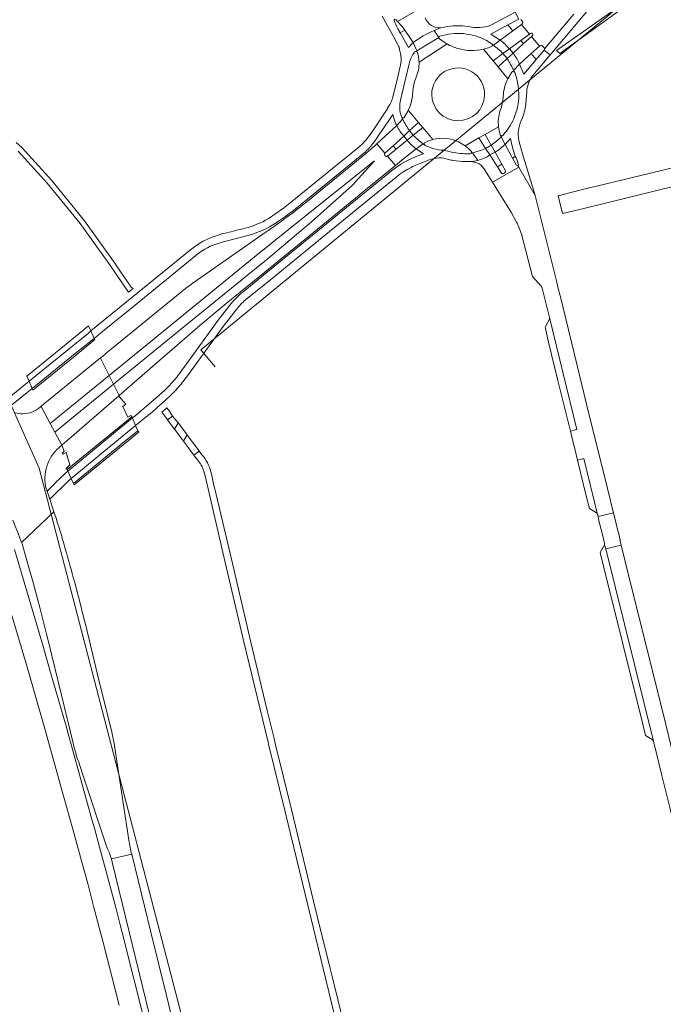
# Model space of a CAD drawing. Extents: x 148869 to 161638, y 453607 to 469810.
# Tile 535 of 656: x 156112 to 156318, y 463734 to 464049. Entities that reach past the tile are written whole.
import ezdxf
from ezdxf.lldxf.tags import DXFTag

# ---------------------------------------------------------------- set-up
doc = ezdxf.new("R2010")
doc.units = 0
for name, color, linetype, lineweight in [('B-OI-RI-PERSLEIDING-G-niet meenemen', 190, 'RI-PERS', 18), ('B-RO-VH-VERHARDING_ASFALT-GV', 251, 'CONTINUOUS', 18), ('B-RO-VH-VERHARDING_HALFVERHARDING_GRIND-GV', 251, 'CONTINUOUS', 18), ('B-RO-VH-VERHARDING_OPEN-GV', 251, 'CONTINUOUS', 18)]:
    doc.layers.add(name, color=color, linetype=linetype, lineweight=lineweight)
tags = doc.linetypes.add('RI-PERS', pattern='A,7,-2,["P",Standard,S=1.8,R=0,X=-0.5,Y=-0.9],-2,7,-2,[102,NLCS.SHX,S=1,R=180,X=0,Y=0],-2', length=22).pattern_tags.tags
tags[6] = DXFTag(74, 10)

msp = doc.modelspace()

# ---------------------------------------------------------------- linework, layer by layer
at = {"layer": 'B-OI-RI-PERSLEIDING-G-niet meenemen'}
for p, q in [((156356.53, 464096.34), (156170.44, 463943.53)), ((156097.4, 463953.2), (156118.7, 463905.6)), ((156170.44, 463943.53), (156175, 463938.06)), ((156118.7, 463905.6), (156164.9, 463727.9))]:
    msp.add_line(p, q, dxfattribs=at)
at = {"layer": 'B-RO-VH-VERHARDING_ASFALT-GV', "flags": 128}
for points in [[(156280.36, 464039.55), (156282.25, 464037.97), (156282.5, 464038.26), (156296.88, 464055.34), (156297.66, 464056.02), (156299.49, 464057.61), (156314.65, 464069.99), (156335.57, 464087.03), (156349.96, 464098.74), (156352.43, 464100.68), (156354.7, 464102.47), (156355.5, 464103.07), (156360.68, 464106.89)], [(156232.82, 464049.32), (156233.45, 464048.64), (156241.2, 464053.12), (156227.46, 464061.78)], [(156241.2, 464053.12), (156233.45, 464048.64)], [(156266.32, 464042.73), (156263.3, 464044.65), (156268.69, 464047.6), (156272.28, 464049.47), (156271.09, 464051.68), (156269.47, 464050.81), (156263.28, 464047.49)], [(156228.53, 464050.35), (156232.11, 464043.83), (156233.35, 464041.59)], [(156235.79, 464045.95), (156234.88, 464047.09), (156233.45, 464048.64), (156232.82, 464049.32)], [(156233.45, 464048.64), (156234.88, 464047.09), (156235.79, 464045.95), (156237.61, 464043.28), (156238.38, 464041.99)], [(156272.28, 464049.47), (156268.69, 464047.6)], [(156273.4, 464048.64), (156272.89, 464049.3)], [(156272.89, 464049.3), (156273.4, 464048.64)], [(156289.86, 464051.01), (156280.48, 464039.91)], [(156280.48, 464039.91), (156289.86, 464051.01)], [(156233.5, 464046.35), (156234.26, 464045.07), (156235.79, 464045.95)], [(156239.75, 464038.88), (156239.56, 464039.31), (156238.38, 464041.99), (156236.92, 464040.38), (156234.26, 464045.07), (156233.5, 464046.35)], [(156238.38, 464041.99), (156239.56, 464039.31), (156246.62, 464043.59), (156245.1, 464045.77)], [(156245.47, 464045.93), (156245.1, 464045.77), (156246.62, 464043.59)], [(156245.1, 464045.77), (156245.47, 464045.93)], [(156269.23, 464039.89), (156272.87, 464042.57), (156275.63, 464044.67), (156273.09, 464047.76), (156270.3, 464045.66), (156266.32, 464042.73)], [(156268.69, 464047.6), (156270.3, 464045.66), (156273.09, 464047.76), (156273.32, 464047.94)], [(156273.32, 464047.94), (156273.09, 464047.76), (156275.63, 464044.67), (156275.89, 464044.87)], [(156246.62, 464043.59), (156239.56, 464039.31), (156239.75, 464038.88)], [(156248.3, 464042.11), (156246.81, 464043.11)], [(156246.98, 464043.99), (156247.88, 464044.23)], [(156264.09, 464041.11), (156266.32, 464042.73)], [(156266.32, 464042.73), (156264.09, 464041.11)], [(156272.5, 464035.06), (156276.24, 464038.46), (156278.89, 464040.82), (156276.29, 464043.89), (156273.71, 464041.59), (156270.42, 464038.5)], [(156275.89, 464044.87), (156275.63, 464044.67), (156272.87, 464042.57), (156273.71, 464041.59), (156276.29, 464043.89)], [(156276.29, 464043.89), (156276.52, 464044.09)], [(156276.52, 464044.09), (156276.29, 464043.89), (156278.89, 464040.82), (156279.01, 464040.92)], [(156234.05, 464040.03), (156233.96, 464039.98)], [(156249.27, 464041.49), (156240.31, 464035.63)], [(156240.31, 464035.63), (156249.27, 464041.49)], [(156268.71, 464030.29), (156265.63, 464034.14), (156264.03, 464036.06), (156260.93, 464039.81)], [(156260.93, 464039.81), (156264.03, 464036.06), (156267.18, 464038.42)], [(156263.66, 464040.8), (156262.52, 464040.29)], [(156262.77, 464042.11), (156263.59, 464041.49)], [(156267.18, 464038.42), (156269.23, 464039.89)], [(156277.24, 464032.02), (156282.25, 464037.97), (156280.36, 464039.55), (156277.83, 464036.54), (156273.8, 464031.79)], [(156278.89, 464040.82), (156276.24, 464038.46), (156277.83, 464036.54), (156280.36, 464039.55)], [(156279.01, 464040.92), (156278.89, 464040.82)], [(156280.34, 464040.22), (156279.72, 464040.89)], [(156279.72, 464040.89), (156280.34, 464040.22)], [(156237.61, 464036.63), (156238.34, 464038.14), (156238.97, 464038.94)], [(156268.56, 464036.78), (156265.63, 464034.14), (156268.71, 464030.29)], [(156270.42, 464038.5), (156268.56, 464036.78)], [(156234.18, 464033.89), (156233.25, 464029.99), (156231.82, 464024.16)], [(156234.36, 464023.44), (156235.75, 464029.39), (156237.11, 464035.13)], [(156270.6, 464033.05), (156272.5, 464035.06)], [(156273.8, 464031.79), (156272.5, 464035.06), (156270.6, 464033.05), (156270.9, 464032.43)], [(156270.9, 464032.43), (156270.6, 464033.05)], [(156274.5, 464022.15), (156274.79, 464026.14)], [(156230.2, 464021), (156230.28, 464020.94), (156226.11, 464014.64), (156224.4, 464012.16)], [(156237.26, 464013.72), (156240.17, 464016.29), (156236.86, 464020.25)], [(156236.86, 464020.25), (156240.17, 464016.29)], [(156225.82, 464009.95), (156226.98, 464011.59), (156227.89, 464013), (156228.23, 464013.3), (156228.15, 464013.38), (156231.87, 464018.85), (156232.26, 464017.68)], [(156235.05, 464017.41), (156233.16, 464015.34)], [(156233.16, 464015.34), (156235.05, 464017.41)], [(156234.75, 464018.01), (156234.39, 464019.09)], [(156236.58, 464019.7), (156235.57, 464017.98)], [(156233.16, 464015.34), (156229.44, 464011.93), (156226.84, 464009.52), (156229.37, 464006.5)], [(156244.7, 464010.86), (156241.5, 464014.7), (156238.46, 464012.26)], [(156240.17, 464016.29), (156241.5, 464014.7), (156244.7, 464010.86)], [(156255.1, 464008.81), (156259.46, 464011.37), (156261.49, 464012.52), (156265.75, 464014.93)], [(156265.75, 464014.93), (156261.49, 464012.52), (156263.39, 464009.04)], [(156229.37, 464006.5), (156232.01, 464008.88), (156235.41, 464011.97)], [(156235.41, 464011.97), (156237.26, 464013.72)], [(156238.46, 464012.26), (156236.52, 464010.67)], [(156259.46, 464011.37), (156255.1, 464008.81)], [(156261.59, 464008.04), (156259.46, 464011.37)], [(156267.86, 464009.32), (156266.63, 464011.76)], [(156266.63, 464011.76), (156267.86, 464009.32), (156269.61, 464011.2), (156270.12, 464008.77), (156271.12, 464005.4), (156271.38, 464004.97)], [(156267.79, 464013), (156267.19, 464012.26)], [(156111.93, 464007.18), (156121.28, 463996.91), (156131.82, 463983.95), (156141.49, 463970.39), (156145.13, 463965.07), (156147.28, 463961.93), (156148.81, 463963.11), (156148.13, 463963.59), (156144.63, 463968.73), (156142.89, 463971.27), (156133.19, 463984.82), (156122.79, 463997.76), (156113.11, 464008.29), (156111.38, 464009.89)], [(156221.02, 464008.48), (156198.53, 463990.14), (156196.95, 463988.93), (156192.02, 463985.49)], [(156229.37, 464006.5), (156226.84, 464009.52)], [(156232.93, 464007.8), (156232.01, 464008.88), (156229.37, 464006.5)], [(156236.52, 464010.67), (156232.93, 464007.8), (156230.18, 464005.57), (156232.77, 464002.55)], [(156230.18, 464005.57), (156232.93, 464007.8)], [(156232.77, 464002.55), (156235.48, 464004.78), (156239.35, 464007.88)], [(156241.6, 464009.47), (156239.35, 464007.88), (156241.75, 464006.28)], [(156239.35, 464007.88), (156241.6, 464009.47)], [(156263, 464005.93), (156261.59, 464008.04)], [(156263.39, 464009.04), (156264.64, 464006.86)], [(156271.55, 464002.67), (156270.25, 464004.93), (156267.86, 464009.32)], [(156271.92, 464002.54), (156272.24, 464001.99), (156277.52, 463992.9), (156273.43, 464006.28), (156272.22, 464010.55)], [(156140.14, 463942.42), (156139.57, 463941.96), (156138.29, 463940.91), (156138.31, 463940.87), (156141.1, 463935.29), (156187.54, 463973.17), (156203.81, 463986.32), (156226.06, 464004.01), (156218.89, 463996.17), (156205.86, 463984.47), (156190.8, 463971.85), (156189.34, 463970.66), (156163.28, 463949.46), (156142.51, 463932.47), (156144.28, 463928.92), (156157.43, 463940.3), (156159.7, 463942.28), (156170.16, 463951.28), (156178.58, 463958.36), (156190.93, 463968.43), (156221.16, 463993.08), (156222.68, 463994.32), (156232.77, 464002.55), (156230.18, 464005.57)], [(156200.65, 463988.6), (156223.14, 464006.98)], [(156223.51, 464006.61), (156223.17, 464006.33), (156203.43, 463990.19), (156202.58, 463989.49)], [(156229.33, 464005.79), (156229.47, 464005.62)], [(156229.47, 464005.62), (156229.33, 464005.79)], [(156256.62, 464006.33), (156255.62, 464006.32)], [(156259.1, 464004.21), (156257.37, 464006.62)], [(156257.37, 464006.62), (156259.1, 464004.21)], [(156266.72, 464000.12), (156265.46, 464002.15), (156263, 464005.93)], [(156264.64, 464006.86), (156266.83, 464002.93)], [(156271.38, 464004.97), (156271.12, 464005.4), (156270.25, 464004.93), (156271.55, 464002.67)], [(156236.17, 464003.95), (156234.51, 464003.02), (156232.02, 464001.31), (156191.23, 463968.02), (156183.85, 463962.01)], [(156239.86, 464002.89), (156243.59, 464004.34)], [(156251.28, 464004.17), (156254.26, 464003.83)], [(156258.17, 464003.62), (156259.14, 464003.28)], [(156260.42, 464002.39), (156261.03, 464001.59), (156263.85, 463997.21), (156272.24, 464001.99), (156271.92, 464002.54)], [(156297.49, 463890.7), (156297.64, 463890.09), (156302.53, 463891.31), (156302.44, 463891.66), (156300.62, 463899.11), (156293.94, 463926.14), (156291.7, 463935.43), (156285.56, 463960.47), (156285.49, 463960.76), (156284.77, 463963.62), (156284.29, 463965.57), (156279.84, 463983.56), (156277.52, 463992.9), (156272.24, 464001.99), (156263.85, 463997.21), (156269.86, 463987.42), (156271.33, 463984.79)], [(156267.98, 464000.88), (156266.83, 464002.93), (156265.46, 464002.15), (156266.72, 464000.12)], [(156266.83, 464002.93), (156267.98, 464000.88)], [(156184.35, 463959.16), (156192.7, 463965.96), (156210.43, 463980.43), (156232.95, 463998.84)], [(156267.42, 463999.98), (156267.79, 464000.19)], [(156267.79, 464000.19), (156267.42, 463999.98)], [(156272.01, 463983.36), (156273.08, 463980.55), (156276.63, 463967.02), (156279.36, 463963.93)], [(156189.94, 463980.32), (156184.94, 463976.82), (156168.33, 463965.19)], [(156177.28, 463977.95), (156183.08, 463979.5), (156185.97, 463980.28)], [(156167.13, 463975.55), (156135.26, 463949.59)], [(156135.26, 463949.59), (156136.34, 463947.17), (156138.97, 463949.36), (156148.89, 463957.43), (156151.21, 463959.32), (156169.99, 463974.65)], [(156164.32, 463962.2), (156154, 463953.77), (156151.66, 463951.87), (156140.14, 463942.42)], [(156279.75, 463963.23), (156282.05, 463953.85), (156290.81, 463918.02), (156288.75, 463917.51), (156289.22, 463915.59), (156290.58, 463910.02), (156291.03, 463908.2), (156293.09, 463908.7), (156297.46, 463890.79)], [(156179.66, 463957.72), (156179.37, 463957.36), (156175.95, 463953.01), (156165.07, 463937.92)], [(156166.23, 463935.22), (156176.72, 463949.84), (156177.89, 463951.38), (156179.15, 463953.04), (156181.64, 463956.19)], [(156281.91, 463953.16), (156280.63, 463950.77), (156280.74, 463950.34)], [(156280.74, 463950.34), (156281.69, 463946.44), (156284.78, 463933.74), (156288.75, 463917.51), (156290.81, 463918.02), (156282.05, 463953.85)], [(156108.77, 463924.91), (156116.47, 463931.16), (156116.47, 463931.16), (156115.47, 463933.45), (156110.8, 463929.66), (156109.07, 463928.26), (156106.88, 463926.48), (156106.69, 463926.44), (156106.62, 463926.42)], [(156159.84, 463931.54), (156158.92, 463930.63), (156155.97, 463927.88), (156149.43, 463922.41)], [(156125.08, 463912.25), (156125.91, 463912.97), (156123.72, 463917.11), (156122.24, 463919.91), (156119.33, 463925.4), (156119.12, 463925.23)], [(156149.43, 463922.41), (156148.52, 463921.68), (156148.53, 463921.64), (156149.55, 463919.22), (156153.53, 463922.5)], [(156170.77, 463909.9), (156169.94, 463911.08), (156169.92, 463911.1), (156168.17, 463909.82), (156168.47, 463909.45), (156169.42, 463908.27)], [(156297.46, 463890.79), (156293.09, 463908.7), (156291.03, 463908.2), (156293.84, 463896.71), (156294.82, 463892.67), (156297.07, 463891.34)], [(156121.1, 463898.51), (156122.12, 463895.7), (156128.31, 463901.81), (156128.93, 463902.31), (156127.89, 463904.66)], [(156171.4, 463904.6), (156171.86, 463903.12), (156178.24, 463875.34), (156184.16, 463849.96), (156191.98, 463817.85), (156192.13, 463817.22), (156197.44, 463795.53), (156205.63, 463761.69), (156209.69, 463744.87), (156215.58, 463720.66), (156219.25, 463705.99)], [(156217.78, 463721.11), (156212.57, 463742.37), (156211.87, 463745.33), (156207.69, 463762.12), (156206.56, 463766.86), (156199.47, 463796.27), (156194.39, 463816.98), (156194.24, 463817.57), (156193.89, 463819.05), (156192.25, 463825.85), (156191.73, 463827.93), (156186.3, 463850.33), (156180.32, 463876.03), (156174.79, 463899.44), (156174.65, 463900.02), (156173.82, 463903.81), (156173.69, 463904.4)], [(156123.91, 463900.92), (156121.51, 463898.46)], [(156110.27, 463888.9), (156110.68, 463887.95), (156110.69, 463887.93), (156110.71, 463887.85), (156110.7, 463887.76), (156111.86, 463885.03), (156111.86, 463885.02), (156112.11, 463884.41), (156112.11, 463884.4), (156112.12, 463884.37), (156113.06, 463881.8), (156123.42, 463891.57), (156122.96, 463892.98), (156122.47, 463894.69), (156122.12, 463895.7), (156121.1, 463898.51), (156121.1, 463898.53), (156120.96, 463899)], [(156125.09, 463886.47), (156124.6, 463888.02), (156124.08, 463889.56), (156123.42, 463891.57), (156113.06, 463881.8), (156113.16, 463881.54), (156113.16, 463881.53), (156113.21, 463881.41), (156115.41, 463873.84), (156116.77, 463869.02), (156118.08, 463864.18), (156119.04, 463860.5), (156120.34, 463855.39), (156121.07, 463852.47), (156121.77, 463849.55), (156129.65, 463817.09)], [(156161.59, 463690.87), (156151.01, 463734.07), (156147.11, 463749.57), (156145.89, 463754.43), (156144.64, 463759.29), (156143.29, 463764.44), (156140.55, 463774.76), (156138, 463784.24), (156136.37, 463790.25), (156135.8, 463792.34), (156131.82, 463806.64), (156131.7, 463807.07), (156127.68, 463821.65), (156127.29, 463823.04), (156127.11, 463823.67), (156122.55, 463839.43), (156121.03, 463844.7), (156119.5, 463849.98), (156110.77, 463879.55)], [(156299.7, 463881.01), (156299.61, 463880.79), (156298.28, 463878.58), (156299.35, 463874.2), (156311.69, 463824.45), (156312.76, 463820), (156314.89, 463818.74)], [(156315.36, 463818.14), (156300.08, 463879.75), (156299.7, 463881.01)], [(156321.64, 463813.79), (156319.26, 463823.48), (156306.31, 463875.71), (156304.99, 463880.9), (156300.08, 463879.75), (156315.36, 463818.14), (156316.54, 463813.38), (156317.86, 463808.02), (156320.61, 463796.88), (156322.21, 463790.39), (156322.4, 463789.6), (156327.8, 463790.93)], [(156142.02, 463820.58), (156137.36, 463839.56), (156133.52, 463855.59), (156132.71, 463858.74), (156131.89, 463861.89), (156129.95, 463869.32), (156129.61, 463870.59)], [(156109.75, 463859.12), (156114.93, 463841.57), (156120.5, 463822.15), (156125.21, 463805.27), (156125.65, 463803.68), (156129.45, 463789.92), (156132.29, 463779.79), (156134.23, 463772.52), (156136.12, 463765.34), (156139.15, 463753.65), (156141.71, 463743.65), (156144.25, 463733.64)], [(156147.39, 463786.45), (156143.78, 463810.4), (156143.16, 463814.49)], [(156131.24, 463811.71), (156132.68, 463807.34), (156140.34, 463784.16)], [(156163.59, 463691.34), (156186.92, 463595.88), (156187.47, 463593.55), (156187.69, 463592.59), (156194.32, 463594.14), (156194.2, 463594.66), (156193.43, 463597.38), (156178.45, 463658.54), (156173.68, 463678.45), (156170.12, 463692.9), (156164.12, 463717.24), (156161.01, 463730.11), (156159.37, 463737.09), (156154.45, 463756.95), (156148.34, 463781.91), (156141.82, 463780.51)], [(156141.82, 463780.51), (156148.34, 463781.91)], [(156142.1, 463779.37), (156152.97, 463734.79), (156163.59, 463691.34)]]:
    msp.add_lwpolyline(points, dxfattribs=at)
at = {"layer": 'B-RO-VH-VERHARDING_ASFALT-GV'}
for points in [[(156232.75, 464049.37, 0.581048), (156232.34, 464049.07)], [(156232.34, 464049.07, -0.581048), (156232.75, 464049.37)], [(156232.34, 464049.07, 0.057418), (156233.5, 464046.35)], [(156233.5, 464046.35, -0.057418), (156232.34, 464049.07)], [(156247.33, 464046.68, -0.333945), (156242.27, 464049.82)], [(156273.32, 464047.94, 0.432405), (156273.4, 464048.64)], [(156273.4, 464048.64, -0.432405), (156273.32, 464047.94)], [(156238.38, 464041.99, -0.047778), (156245.1, 464045.77)], [(156245.1, 464045.77, 0.047778), (156238.38, 464041.99)], [(156247.33, 464046.68, 0.01259), (156245.47, 464045.93)], [(156245.47, 464045.93, -0.01259), (156247.33, 464046.68)], [(156248.3, 464046.86, -0.049636), (156247.33, 464046.68)], [(156256.16, 464047.03, 0.100039), (156248.3, 464046.86)], [(156263.28, 464047.49, -0.143542), (156256.16, 464047.03)], [(156246.62, 464043.59, -0.292162), (156246.98, 464043.99)], [(156246.81, 464043.11, -0.279078), (156246.62, 464043.59)], [(156247.88, 464044.23, -0.202429), (156262.77, 464042.11)], [(156266.32, 464042.73, -0.058044), (156269.23, 464039.89)], [(156269.23, 464039.89, 0.058044), (156266.32, 464042.73)], [(156276.52, 464044.09, 1.021643), (156275.89, 464044.87)], [(156275.89, 464044.87, -1.021643), (156276.52, 464044.09)], [(156233.35, 464041.59, -0.026135), (156234.05, 464040.03)], [(156233.96, 464039.98, -0.151839), (156234.18, 464033.89)], [(156238.97, 464038.94, -0.500632), (156239.75, 464038.88)], [(156249.27, 464041.49, -0.021233), (156248.3, 464042.11)], [(156252.77, 464040.05, -0.069342), (156249.27, 464041.49)], [(156260.93, 464039.81, -0.135912), (156252.77, 464040.05)], [(156262.52, 464040.29, -0.027049), (156260.93, 464039.81)], [(156263.59, 464041.49, -0.002236), (156264.09, 464041.11)], [(156263.59, 464041.49, -0.430989), (156263.66, 464040.8)], [(156264.09, 464041.11, 0.002236), (156263.59, 464041.49)], [(156264.09, 464041.11, -0.02834), (156267.18, 464038.42)], [(156267.18, 464038.42, 0.02834), (156264.09, 464041.11)], [(156279.72, 464040.89, 0.429507), (156279.01, 464040.92)], [(156279.01, 464040.92, -0.429507), (156279.72, 464040.89)], [(156280.48, 464039.91, 0.176423), (156280.34, 464040.22)], [(156280.34, 464040.22, -0.176423), (156280.48, 464039.91)], [(156280.36, 464039.55, 0.20267), (156280.48, 464039.91)], [(156280.48, 464039.91, -0.20267), (156280.36, 464039.55)], [(156237.11, 464035.13, -0.042506), (156237.61, 464036.63)], [(156239.75, 464038.88, -0.064934), (156239.81, 464038.75)], [(156239.81, 464038.75, -0.067928), (156240.31, 464035.63)], [(156270.6, 464033.05, 0.0161), (156268.56, 464036.78)], [(156268.56, 464036.78, -0.0161), (156270.6, 464033.05)], [(156272.5, 464035.06, 0.061677), (156270.42, 464038.5)], [(156270.42, 464038.5, -0.061677), (156272.5, 464035.06)], [(156240.31, 464035.63, -0.112421), (156239.28, 464030.58)], [(156244.37, 464025.38, -1.014357), (156261.29, 464025.08)], [(156239.28, 464030.58, 0.088707), (156238.3, 464026.04)], [(156267.25, 464024.66, -0.103974), (156268.71, 464030.29)], [(156268.71, 464030.29, -0.044823), (156270.05, 464032.47)], [(156270.05, 464032.47, -0.552707), (156270.9, 464032.43)], [(156270.9, 464032.43, -0.032893), (156270.93, 464032.37)], [(156270.93, 464032.37, -0.064492), (156272.05, 464028.05)], [(156274.79, 464026.14, -0.176536), (156277.24, 464032.02)], [(156272.05, 464028.05, -0.130286), (156270.9, 464018.2)], [(156231.82, 464024.16, -0.081637), (156230.2, 464021)], [(156234.39, 464019.09, -0.110703), (156234.36, 464023.44)], [(156238.3, 464026.04, -0.102711), (156236.86, 464020.25)], [(156261.29, 464025.08, -0.985523), (156244.37, 464025.38)], [(156266.28, 464020.13, 0.083049), (156267.25, 464024.66)], [(156236.86, 464020.25, -0.010165), (156236.58, 464019.7)], [(156273.2, 464017.33, 0.064164), (156274.5, 464022.15)], [(156232.26, 464017.68, 0.062541), (156233.16, 464015.34)], [(156235.57, 464017.98, -0.49812), (156234.75, 464018.01)], [(156234.75, 464018.01, 0.005341), (156235.05, 464017.41)], [(156235.05, 464017.41, -0.005341), (156234.75, 464018.01)], [(156237.26, 464013.72, -0.035724), (156235.05, 464017.41)], [(156235.05, 464017.41, 0.035724), (156237.26, 464013.72)], [(156265.75, 464014.93, -0.107553), (156266.28, 464020.13)], [(156270.9, 464018.2, -0.078727), (156267.79, 464013)], [(156272.22, 464010.55, -0.166261), (156273.2, 464017.33)], [(156235.41, 464011.97, -0.052682), (156233.16, 464015.34)], [(156233.16, 464015.34, 0.052682), (156235.41, 464011.97)], [(156266.32, 464012.37, -0.053053), (156265.75, 464014.93)], [(156224.4, 464012.16, -0.071722), (156221.02, 464008.48)], [(156241.6, 464009.47, -0.034251), (156238.46, 464012.26)], [(156238.46, 464012.26, 0.034251), (156241.6, 464009.47)], [(156242.09, 464009.82, -0.05903), (156244.7, 464010.86)], [(156244.7, 464010.86, -0.176916), (156252.89, 464010.13)], [(156263.39, 464009.04, 0.043961), (156266.63, 464011.76)], [(156266.63, 464011.76, -0.043961), (156263.39, 464009.04)], [(156266.94, 464012.08, -0.398409), (156266.32, 464012.37)], [(156266.63, 464011.76, 0.004771), (156266.94, 464012.08)], [(156266.94, 464012.08, -0.004771), (156266.63, 464011.76)], [(156267.19, 464012.26, -0.159613), (156266.94, 464012.08)], [(156223.14, 464006.98, 0.045315), (156225.82, 464009.95)], [(156226.84, 464009.52, -0.005592), (156223.51, 464006.61)], [(156239.35, 464007.88, -0.057443), (156236.52, 464010.67)], [(156236.52, 464010.67, 0.057443), (156239.35, 464007.88)], [(156242.01, 464009.16, -0.004259), (156241.6, 464009.47)], [(156241.6, 464009.47, 0.004259), (156242.01, 464009.16)], [(156242.01, 464009.16, -0.396461), (156242.09, 464009.82)], [(156242.25, 464008.99, -0.152905), (156242.01, 464009.16)], [(156248.03, 464007.43, -0.092869), (156242.25, 464008.99)], [(156252.89, 464010.13, -0.047707), (156255.1, 464008.81)], [(156255.1, 464008.81, -0.048549), (156257.06, 464007.05)], [(156261.59, 464008.04, -0.049595), (156257.37, 464006.62)], [(156257.37, 464006.62, 0.049595), (156261.59, 464008.04)], [(156264.64, 464006.86, 0.071185), (156267.86, 464009.32)], [(156267.86, 464009.32, -0.071185), (156264.64, 464006.86)], [(156229.37, 464006.5, 0.413296), (156229.33, 464005.79)], [(156229.33, 464005.79, -0.413296), (156229.37, 464006.5)], [(156229.47, 464005.62, 0.430502), (156230.18, 464005.57)], [(156230.18, 464005.57, -0.430502), (156229.47, 464005.62)], [(156241.75, 464006.28, 0.03333), (156236.17, 464003.95)], [(156243.59, 464004.34, -0.176675), (156249.77, 464004.51)], [(156249.99, 464007.01, 0.033204), (156248.03, 464007.43)], [(156249.77, 464004.51, 0.041754), (156251.28, 464004.17)], [(156255.62, 464006.32, -0.050676), (156249.99, 464007.01)], [(156257.05, 464006.55, -0.271968), (156256.62, 464006.33)], [(156257.06, 464007.05, -0.282268), (156257.05, 464006.55)], [(156257.37, 464006.62, -0.003652), (156257.05, 464006.55)], [(156257.05, 464006.55, 0.003652), (156257.37, 464006.62)], [(156259.1, 464004.21, 0.084189), (156263, 464005.93)], [(156263, 464005.93, -0.084189), (156259.1, 464004.21)], [(156272.11, 464002.91, 0.065933), (156271.38, 464004.97)], [(156271.38, 464004.97, -0.065933), (156272.11, 464002.91)], [(156235.39, 464000.6, -0.02906), (156237.74, 464001.96)], [(156237.74, 464001.96, -0.02461), (156239.86, 464002.89)], [(156254.26, 464003.83, 0.025607), (156256.61, 464003.84)], [(156256.61, 464003.84, 0.049334), (156259.1, 464004.21)], [(156259.1, 464004.21, -0.049334), (156256.61, 464003.84)], [(156256.61, 464003.84, -0.047262), (156258.17, 464003.62)], [(156259.14, 464003.28, -0.130485), (156260.42, 464002.39)], [(156271.55, 464002.67, 0.369754), (156271.92, 464002.54)], [(156271.92, 464002.54, -0.369754), (156271.55, 464002.67)], [(156271.92, 464002.54, 0.379111), (156272.11, 464002.91)], [(156272.11, 464002.91, -0.379111), (156271.92, 464002.54)], [(156232.95, 463998.84, -0.010242), (156235.39, 464000.6)], [(156266.72, 464000.12, 0.418788), (156267.42, 463999.98)], [(156267.42, 463999.98, -0.418788), (156266.72, 464000.12)], [(156267.79, 464000.19, 0.408816), (156267.98, 464000.88)], [(156267.98, 464000.88, -0.408816), (156267.79, 464000.19)], [(156192.45, 463982.88, 0.028328), (156200.65, 463988.6)], [(156202.4, 463989.36, -0.00992), (156195.25, 463984.01)], [(156202.58, 463989.49, -0.006478), (156202.4, 463989.36)], [(156192.02, 463985.49, -0.072562), (156184.6, 463982.48)], [(156184.6, 463982.48, 0.003576), (156181.58, 463981.71)], [(156189.21, 463981.39, 0.019563), (156192.45, 463982.88)], [(156195.25, 463984.01, -0.005987), (156190.84, 463980.93)], [(156271.33, 463984.79, -0.030822), (156272.01, 463983.36)], [(156178.79, 463980.97, 0.127676), (156167.13, 463975.55)], [(156181.58, 463981.71, 0.003526), (156178.79, 463980.97)], [(156185.97, 463980.28, 0.045785), (156189.21, 463981.39)], [(156190.84, 463980.93, -0.002035), (156189.94, 463980.32)], [(156169.99, 463974.65, -0.100071), (156177.28, 463977.95)], [(156168.33, 463965.19, 0.015268), (156164.32, 463962.2)], [(156279.36, 463963.93, -0.094208), (156279.75, 463963.23)], [(156183.85, 463962.01, 0.066178), (156179.66, 463957.72)], [(156181.64, 463956.19, -0.042963), (156184.35, 463959.16)], [(156282.05, 463953.85, -0.188231), (156281.91, 463953.16)], [(156159.58, 463927.77, 0.050941), (156166.23, 463935.22)], [(156163.21, 463935.37, -0.0169), (156161.18, 463932.96)], [(156165.07, 463937.92, -0.016602), (156163.21, 463935.37)], [(156161.18, 463932.96, -0.010497), (156159.84, 463931.54)], [(156153.53, 463922.5, 0.013328), (156159.58, 463927.77)], [(156113.51, 463923.01, -0.086878), (156111.04, 463923.37)], [(156116.51, 463923.63, -0.087065), (156113.51, 463923.01)], [(156119.12, 463925.23, -0.08723), (156116.51, 463923.63)], [(156120.96, 463899, -0.285926), (156125.08, 463912.25)], [(156173.69, 463904.4, 0.116597), (156170.77, 463909.9)], [(156169.42, 463908.27, -0.096905), (156171.4, 463904.6)], [(156127.89, 463904.66, 0.021266), (156123.91, 463900.92)], [(156121.51, 463898.46, -0.613285), (156121.1, 463898.51)], [(156297.07, 463891.34, -0.153846), (156297.46, 463890.79)], [(156297.46, 463890.79, -0.030769), (156297.49, 463890.7)], [(156126.68, 463881.09, 0.005024), (156125.09, 463886.47)], [(156129.61, 463870.59, 0.002672), (156126.68, 463881.09)], [(156143.16, 463814.49, 0.029683), (156142.02, 463820.58)], [(156314.89, 463818.74, -0.174135), (156315.36, 463818.14)], [(156129.65, 463817.09, 0.024858), (156131.24, 463811.71)], [(156140.34, 463784.16, -0.056332), (156141.82, 463780.51)], [(156148.34, 463781.91, -0.029263), (156147.39, 463786.45)], [(156141.82, 463780.51, -0.016446), (156142.1, 463779.37)]]:
    msp.add_lwpolyline(points, format="xyb", dxfattribs=at)
at = {"layer": 'B-RO-VH-VERHARDING_ASFALT-GV', "flags": 128}
for points in [[(156270.42, 464038.5), (156269.23, 464039.89), (156267.18, 464038.42), (156268.56, 464036.78)], [(156267.18, 464038.42), (156264.03, 464036.06), (156265.63, 464034.14), (156268.56, 464036.78)], [(156364.21, 464006.19), (156384.96, 464011.38), (156404.75, 464016.34), (156403.39, 464021.89), (156383.58, 464017.04), (156314.01, 464000), (156291.83, 463994.63), (156284.8, 463992.89), (156286.22, 463987.13), (156293.1, 463988.79), (156338.49, 464000), (156347.02, 464002.07), (156347.1, 464002.08), (156347.12, 464002.09)], [(156241.5, 464014.7), (156240.17, 464016.29), (156237.26, 464013.72), (156238.46, 464012.26)], [(156235.41, 464011.97), (156236.52, 464010.67), (156238.46, 464012.26), (156237.26, 464013.72)], [(156261.59, 464008.04), (156263.39, 464009.04), (156261.49, 464012.52), (156259.46, 464011.37)], [(156263.39, 464009.04), (156261.59, 464008.04), (156263, 464005.93), (156264.64, 464006.86)], [(156189.34, 463970.66), (156190.8, 463971.85), (156205.86, 463984.47), (156218.89, 463996.17), (156226.06, 464004.01), (156203.81, 463986.32), (156187.54, 463973.17), (156141.1, 463935.29), (156142.51, 463932.47), (156163.28, 463949.46)], [(156135.26, 463949.59), (156134.52, 463951.22), (156127.3, 463945.36), (156114.76, 463935.07), (156115.47, 463933.45), (156134.44, 463948.85)], [(156136.34, 463947.17), (156135.26, 463949.59), (156134.44, 463948.85), (156115.47, 463933.45), (156116.47, 463931.16), (156116.47, 463931.16), (156129.72, 463941.9)], [(156136.52, 463946.77), (156136.34, 463947.17), (156129.72, 463941.9), (156116.47, 463931.16), (156116.71, 463930.6), (156130.21, 463941.63)], [(156141.1, 463935.29), (156138.31, 463940.87), (156138.29, 463940.91), (156133.78, 463937.21), (156119.38, 463925.44), (156119.33, 463925.4), (156122.24, 463919.91)], [(156129.65, 463900.67), (156129.89, 463900.24), (156130.44, 463900.67), (156149.62, 463916.34), (156150.65, 463917.18), (156150.33, 463917.59), (156149.77, 463918.76), (156149.55, 463919.22), (156148.53, 463921.64), (156148.52, 463921.68), (156148.35, 463922.05), (156148.32, 463922.1), (156148.05, 463922.51), (156147.11, 463921.92), (156145.44, 463925.34), (156146.4, 463926.12), (156145.92, 463926.71), (156145.55, 463927.12), (156144.46, 463928.41), (156144.18, 463928.74), (156144.31, 463928.86), (156144.28, 463928.92), (156142.51, 463932.47), (156141.1, 463935.29), (156138.31, 463940.87), (156138.29, 463940.91), (156133.78, 463937.21), (156119.38, 463925.44), (156119.33, 463925.4), (156122.24, 463919.91), (156123.72, 463917.11), (156125.91, 463912.97), (156126.74, 463911), (156126.07, 463910.45), (156126.12, 463910.38), (156126.33, 463910.07), (156127.3, 463910.63), (156128.55, 463906.68), (156127.53, 463905.72), (156127.34, 463905.55), (156127.66, 463905.18), (156127.75, 463904.98), (156127.89, 463904.66), (156128.93, 463902.31)], [(156122.24, 463919.91), (156123.72, 463917.11), (156142.51, 463932.47), (156141.1, 463935.29)], [(156144.18, 463928.74), (156144.31, 463928.86), (156144.28, 463928.92), (156142.51, 463932.47), (156123.72, 463917.11), (156125.91, 463912.97), (156125.91, 463912.97)], [(156157.93, 463923.5), (156159.55, 463921.38), (156159.78, 463921.09), (156161.42, 463922.29), (156161.1, 463922.77), (156160.08, 463924.24), (156160.08, 463924.27), (156159.6, 463924.92), (156158.34, 463923.84)], [(156148.35, 463922.05), (156148.32, 463922.1), (156141.41, 463916.44), (156127.68, 463905.2), (156127.66, 463905.18), (156127.75, 463904.98), (156127.89, 463904.66), (156148.52, 463921.68)], [(156128.93, 463902.31), (156149.55, 463919.22), (156148.53, 463921.64), (156148.52, 463921.68), (156127.89, 463904.66)], [(156129.65, 463900.67), (156145.39, 463913.6), (156150.33, 463917.59), (156149.77, 463918.76), (156149.55, 463919.22), (156128.93, 463902.31)], [(156303.38, 463887.9), (156302.87, 463889.94), (156302.53, 463891.31), (156297.64, 463890.09), (156297.91, 463888.74), (156298.9, 463884.78), (156299.7, 463881.55), (156299.72, 463881.06), (156299.7, 463881.01), (156300.08, 463879.75), (156304.99, 463880.9), (156304.74, 463882.32), (156304.66, 463882.76), (156304.63, 463882.88), (156304.32, 463884.12), (156303.85, 463886.01)]]:
    msp.add_lwpolyline(points, close=True, dxfattribs=at)
at = {"layer": 'B-RO-VH-VERHARDING_HALFVERHARDING_GRIND-GV', "flags": 128}
msp.add_lwpolyline([(156312.8, 464059.57), (156311.35, 464058.54), (156284.3, 464039.34), (156285.34, 464038.39), (156312.18, 464057.89), (156313.39, 464058.76)], dxfattribs=at)
at = {"layer": 'B-RO-VH-VERHARDING_OPEN-GV', "flags": 128}
for points in [[(156162.09, 463917.99), (156164.9, 463914.21), (156165.19, 463913.82), (156166.13, 463912.56), (156167.9, 463910.18), (156167.92, 463910.16), (156168.17, 463909.82), (156169.92, 463911.1), (156169.89, 463911.14), (156166.51, 463915.6), (156166.18, 463916.03), (156166.03, 463916.23), (156163.27, 463919.97), (156163.17, 463920.11), (156161.42, 463922.29), (156159.78, 463921.09), (156160.99, 463919.45), (156162.02, 463918.08)], [(156163.17, 463920.11), (156161.42, 463922.29), (156159.78, 463921.09), (156160.99, 463919.45), (156162.02, 463918.08)], [(156165.19, 463913.82), (156166.13, 463912.56), (156167.9, 463910.18), (156167.92, 463910.16), (156168.17, 463909.82), (156169.92, 463911.1), (156169.89, 463911.14), (156166.51, 463915.6), (156166.18, 463916.03), (156166.03, 463916.23), (156164.9, 463914.21)]]:
    msp.add_lwpolyline(points, close=True, dxfattribs=at)

doc.saveas('drawing.dxf')
